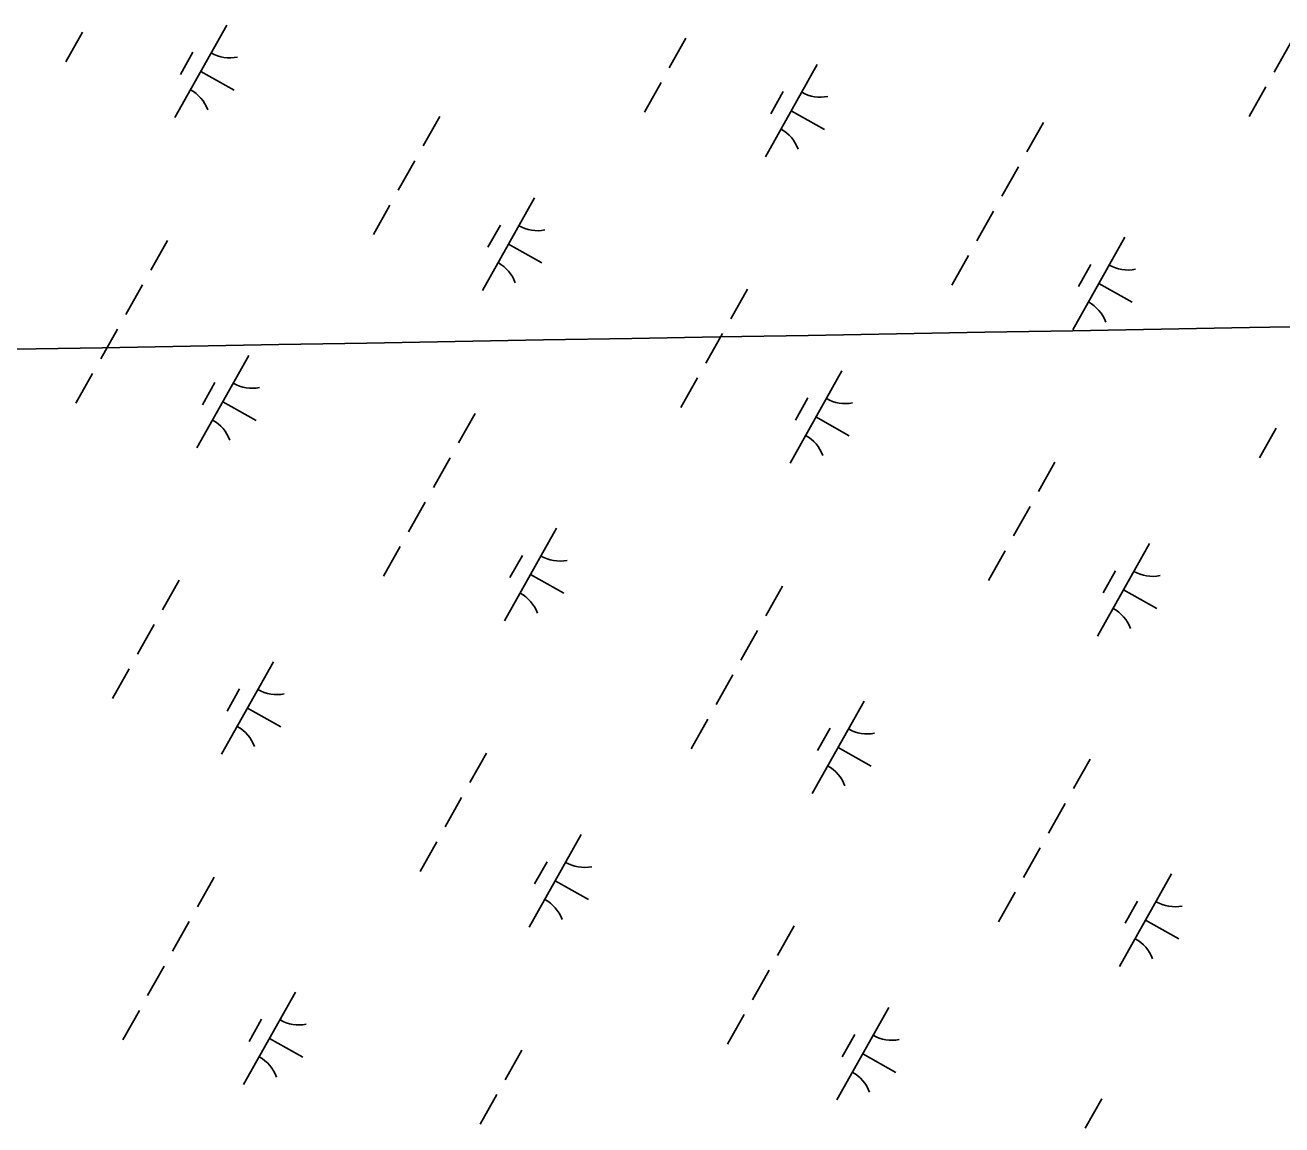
# Model space of a CAD drawing. Extents: x 3913936 to 3933962, y 195330 to 217741.
# Drawn here: x 3921813 to 3922406, y 205268 to 205787 of the extents above; entities that cross this region are included whole.
import ezdxf

# ---------------------------------------------------------------- set-up
doc = ezdxf.new("R2010")
doc.units = 0
doc.layers.add('V-GRID-MAJR', color=7, linetype='Continuous')
doc.layers.add('V-WETL-SWMP', color=7, linetype='Continuous')

msp = doc.modelspace()

# ---------------------------------------------------------------- linework, layer by layer
at = {"layer": 'V-GRID-MAJR'}
msp.add_spline([(3919352.04, 205590.79), (3919894.41, 205600.25), (3925219.37, 205693.59), (3930096.8, 205779.76)], degree=3, dxfattribs=at)
at = {"layer": 'V-WETL-SWMP'}
for p, q in [((3921840.32, 205783.19), (3921832.48, 205769.24)), ((3921908.41, 205786.55), (3921883.91, 205742.96)), ((3922124.85, 205780.35), (3922117.01, 205766.4)), ((3922410.04, 205778.34), (3922402.2, 205764.39)), ((3921892.38, 205773.76), (3921886.5, 205763.3)), ((3921896.16, 205764.75), (3921911.85, 205755.93)), ((3922186.78, 205768), (3922162.28, 205724.41)), ((3922113.09, 205759.43), (3922105.25, 205745.48)), ((3922170.74, 205755.22), (3922164.86, 205744.75)), ((3922398.28, 205757.42), (3922390.44, 205743.47)), ((3922008.84, 205743.52), (3922001, 205729.57)), ((3922174.53, 205746.2), (3922190.22, 205737.38)), ((3922293.37, 205740.68), (3922285.53, 205726.74)), ((3921997.07, 205722.6), (3921989.23, 205708.65)), ((3922281.61, 205719.76), (3922273.77, 205705.81)), ((3922053.41, 205705.04), (3922028.91, 205661.45)), ((3921985.31, 205701.68), (3921977.47, 205687.73)), ((3922269.85, 205698.84), (3922262.01, 205684.89)), ((3922037.38, 205692.26), (3922031.5, 205681.8)), ((3921880.4, 205684.94), (3921872.56, 205670.99)), ((3922041.16, 205683.24), (3922056.85, 205674.42)), ((3922331.78, 205686.49), (3922307.28, 205642.9)), ((3922258.09, 205677.92), (3922250.25, 205663.97)), ((3922315.74, 205673.71), (3922309.86, 205663.25)), ((3921868.64, 205664.02), (3921860.8, 205650.07)), ((3922319.53, 205664.7), (3922335.22, 205655.87)), ((3922153.83, 205662.01), (3922145.99, 205648.07)), ((3921856.88, 205643.1), (3921849.04, 205629.15)), ((3922142.07, 205641.09), (3922134.23, 205627.14)), ((3921918.81, 205630.75), (3921894.31, 205587.16)), ((3921845.12, 205622.18), (3921837.28, 205608.23)), ((3922198.41, 205623.53), (3922173.91, 205579.94)), ((3921902.77, 205617.97), (3921896.89, 205607.51)), ((3922130.31, 205620.17), (3922122.47, 205606.22)), ((3922182.37, 205610.75), (3922176.49, 205600.29)), ((3921906.56, 205608.95), (3921922.25, 205600.13)), ((3922025.4, 205603.43), (3922017.56, 205589.49)), ((3922186.16, 205601.74), (3922201.85, 205592.92)), ((3922403.09, 205596.41), (3922395.25, 205582.46)), ((3922013.64, 205582.51), (3922005.8, 205568.56)), ((3922298.83, 205580.5), (3922290.99, 205566.56)), ((3922001.88, 205561.59), (3921994.04, 205547.64)), ((3922287.07, 205559.58), (3922279.23, 205545.64)), ((3922063.81, 205549.24), (3922039.31, 205505.65)), ((3921990.12, 205540.67), (3921982.28, 205526.72)), ((3922343.41, 205542.02), (3922318.91, 205498.43)), ((3922047.77, 205536.46), (3922041.89, 205526)), ((3922275.31, 205538.66), (3922267.47, 205524.71)), ((3922051.56, 205527.45), (3922067.25, 205518.62)), ((3922327.37, 205529.24), (3922321.49, 205518.78)), ((3921885.86, 205524.76), (3921878.02, 205510.82)), ((3922170.4, 205521.92), (3922162.56, 205507.98)), ((3922331.16, 205520.23), (3922346.85, 205511.41)), ((3921874.1, 205503.84), (3921866.26, 205489.89)), ((3922158.64, 205501), (3922150.8, 205487.06)), ((3921930.44, 205486.28), (3921905.94, 205442.69)), ((3921862.34, 205482.92), (3921854.5, 205468.97)), ((3922146.88, 205480.08), (3922139.04, 205466.13)), ((3921914.4, 205473.5), (3921908.52, 205463.04)), ((3921918.19, 205464.49), (3921933.88, 205455.67)), ((3922208.8, 205467.73), (3922184.3, 205424.14)), ((3922135.12, 205459.16), (3922127.28, 205445.21)), ((3922192.77, 205454.95), (3922186.89, 205444.49)), ((3922196.55, 205445.94), (3922212.24, 205437.12)), ((3922030.86, 205443.25), (3922023.02, 205429.31)), ((3922315.4, 205440.41), (3922307.56, 205426.47)), ((3922019.1, 205422.33), (3922011.26, 205408.39)), ((3922303.64, 205419.49), (3922295.8, 205405.55)), ((3922075.44, 205404.77), (3922050.94, 205361.18)), ((3922007.34, 205401.41), (3921999.5, 205387.46)), ((3922291.88, 205398.57), (3922284.04, 205384.62)), ((3922059.4, 205391.99), (3922053.52, 205381.53)), ((3922353.8, 205386.22), (3922329.3, 205342.63)), ((3921902.43, 205384.67), (3921894.59, 205370.73)), ((3922063.19, 205382.98), (3922078.88, 205374.16)), ((3922280.11, 205377.65), (3922272.27, 205363.7)), ((3922337.77, 205373.44), (3922331.89, 205362.98)), ((3921890.67, 205363.75), (3921882.83, 205349.81)), ((3922175.86, 205361.74), (3922168.02, 205347.8)), ((3922341.55, 205364.43), (3922357.24, 205355.61)), ((3921878.91, 205342.83), (3921871.07, 205328.88)), ((3922164.1, 205340.82), (3922156.26, 205326.88)), ((3921940.83, 205330.48), (3921916.33, 205286.89)), ((3921867.15, 205321.91), (3921859.31, 205307.96)), ((3922220.43, 205323.26), (3922195.93, 205279.67)), ((3921924.8, 205317.7), (3921918.92, 205307.24)), ((3922152.34, 205319.9), (3922144.5, 205305.96)), ((3921928.58, 205308.69), (3921944.27, 205299.87)), ((3922204.4, 205310.48), (3922198.52, 205300.02)), ((3922047.43, 205303.16), (3922039.58, 205289.22)), ((3922208.18, 205301.47), (3922223.87, 205292.65)), ((3922035.66, 205282.24), (3922027.82, 205268.3)), ((3922320.86, 205280.24), (3922313.02, 205266.29))]:
    msp.add_line(p, q, dxfattribs=at)
for centre, start, end in [((3921909.91, 205788.72), 239.88608, 281.42974), ((3921882.84, 205740.56), 19.88608, 61.42973), ((3922188.27, 205770.17), 239.88608, 281.42974), ((3922161.2, 205722.01), 19.88608, 61.42973), ((3922054.9, 205707.21), 239.88608, 281.42974), ((3922027.83, 205659.05), 19.88608, 61.42973), ((3922333.27, 205688.66), 239.88608, 281.42974), ((3922306.2, 205640.5), 19.88608, 61.42973), ((3921920.3, 205632.92), 239.88608, 281.42974), ((3922199.9, 205625.7), 239.88608, 281.42974), ((3921893.23, 205584.76), 19.88608, 61.42973), ((3922172.83, 205577.54), 19.88608, 61.42973), ((3922065.3, 205551.41), 239.88608, 281.42974), ((3922344.9, 205544.19), 239.88608, 281.42974), ((3922038.23, 205503.25), 19.88608, 61.42973), ((3922317.83, 205496.03), 19.88608, 61.42973), ((3921931.93, 205488.45), 239.88608, 281.42974), ((3921904.86, 205440.29), 19.88608, 61.42973), ((3922210.3, 205469.9), 239.88608, 281.42974), ((3922183.23, 205421.74), 19.88608, 61.42973), ((3922076.93, 205406.94), 239.88608, 281.42974), ((3922049.86, 205358.78), 19.88608, 61.42973), ((3922355.29, 205388.39), 239.88608, 281.42974), ((3922328.22, 205340.23), 19.88608, 61.42973), ((3921942.32, 205332.65), 239.88608, 281.42974), ((3922221.93, 205325.43), 239.88608, 281.42974), ((3921915.25, 205284.49), 19.88608, 61.42973), ((3922194.86, 205277.27), 19.88608, 61.42973)]:
    msp.add_arc(centre, 17.62, start, end, dxfattribs=at)

doc.saveas('drawing.dxf')
